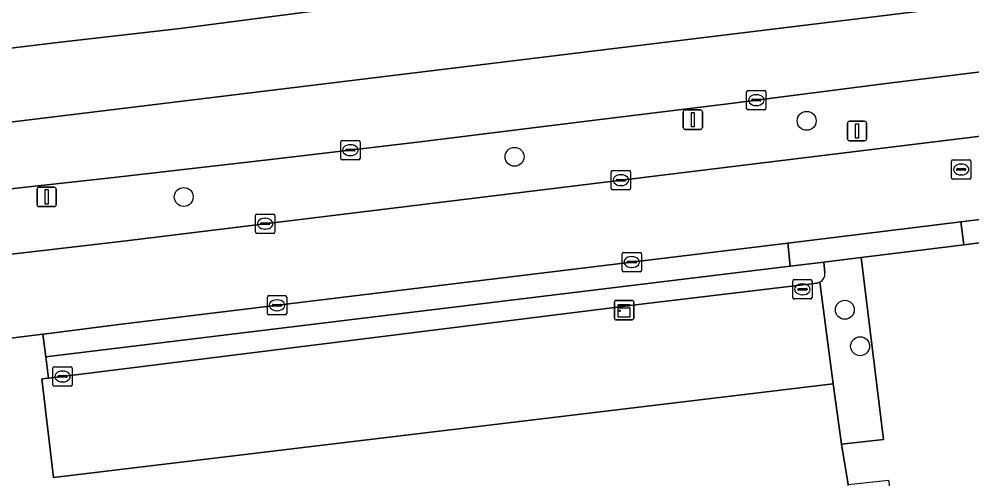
# Model space of a CAD drawing. Extents: x 161477 to 163040, y 383680 to 384871.
# Drawn here: x 161860.15 to 161909.43, y 384000.48 to 384024.24 of the extents above; entities that cross this region are included whole.
import ezdxf

# ---------------------------------------------------------------- set-up
doc = ezdxf.new("R2010")
doc.units = 0
for name, color, linetype in [('IMGEO_Berm_groen', 7, 'Continuous'), ('IMGEO_Boom', 7, 'Continuous'), ('IMGEO_Groenvoorziening', 7, 'Continuous'), ('IMGEO_Kast', 7, 'Continuous'), ('IMGEO_Kolk', 7, 'Continuous'), ('IMGEO_Lichtmast', 7, 'Continuous'), ('IMGEO_Parkeervlak_open', 7, 'Continuous'), ('IMGEO_Rijbaan_lokaal_gesloten', 7, 'Continuous'), ('IMGEO_Rijbaan_lokaal_open', 7, 'Continuous'), ('IMGEO_Rioolput', 7, 'Continuous'), ('IMGEO_Verkeersbordpaal', 7, 'Continuous'), ('IMGEO_Voetpad_open', 7, 'Continuous')]:
    doc.layers.add(name, color=color, linetype=linetype)

msp = doc.modelspace()

# ---------------------------------------------------------------- linework, layer by layer
at = {"layer": 'IMGEO_Berm_groen'}
for points in [[(161854.166, 384022.062), (161862.148, 384023.025), (161868.493, 384023.755), (161875.103, 384024.611), (161881.096, 384025.303), (161887.995, 384026.183), (161892.7, 384026.697), (161898.618, 384027.408), (161904.739, 384028.152), (161912.208, 384029.026), (161918.49, 384029.795), (161926.538, 384030.732), (161932.884, 384031.511), (161941.167, 384032.594), (161947.767, 384033.359), (161955.645, 384034.342), (161962.463, 384035.163), (161969.768, 384036.032), (161974.918, 384036.586), (161982.858, 384037.61), (161991.596, 384038.663), (162000, 384039.742), (162006.847, 384040.554), (162097.498, 384051.298)], [(162036.516, 384037.016), (162009.54, 384033.893), (162008.109, 384033.699), (162000, 384032.599), (161996.88, 384032.194), (161990.538, 384031.465), (161981.752, 384030.422), (161974.434, 384029.511), (161966.996, 384028.578), (161961.213, 384027.84), (161952.768, 384026.784), (161946.406, 384026.014), (161938.648, 384025.104), (161928.777, 384023.886), (161920.55, 384022.895), (161914.21, 384022.046), (161904.857, 384020.891), (161896.801, 384019.864), (161888.804, 384018.877), (161880.897, 384017.893), (161873.318, 384016.997), (161865.049, 384016.046), (161854.527, 384014.894)], [(161858.533, 384011.921), (161859.469, 384012.052), (161865.698, 384012.787), (161942.24, 384022.146), (161953.69, 384023.463)]]:
    msp.add_lwpolyline(points, dxfattribs=at)
at = {"layer": 'IMGEO_Boom'}
for centre in [(161900.879, 384018.982), (161885.776, 384017.123), (161868.669, 384015.048), (161902.853, 384009.218), (161903.643, 384007.333)]:
    msp.add_circle(centre, 0.489, dxfattribs=at)
at = {"layer": 'IMGEO_Groenvoorziening'}
for points in [[(161901.566, 384010.651), (161902.247, 384005.383), (161902.681, 384002.277), (161904.858, 384002.506), (161903.693, 384011.917)], [(161903.693, 384011.917), (161901.759, 384011.678), (161901.822, 384011.122)], [(161901.822, 384011.122), (161901.759, 384011.678), (161900.033, 384011.465), (161861.537, 384006.794), (161861.675, 384005.689), (161862.405, 384005.773), (161892.456, 384009.522)], [(161892.456, 384009.522), (161901.405, 384010.601), (161901.566, 384010.651)]]:
    msp.add_lwpolyline(points, dxfattribs=at)
msp.add_arc((161901.346, 384011.076), 0.478, 297.4062, 5.5434, dxfattribs=at)
msp.add_arc((161901.346, 384011.076), 0.478, 297.4062, 5.5434, dxfattribs=at)
at = {"layer": 'IMGEO_Kast'}
for p, q in [((161890.938, 384008.777), (161890.938, 384009.618)), ((161890.938, 384009.618), (161890.938, 384008.777)), ((161891.013, 384009.702), (161891.854, 384009.702)), ((161891.854, 384009.702), (161891.013, 384009.702)), ((161891.938, 384009.627), (161891.938, 384008.786)), ((161891.938, 384008.786), (161891.938, 384009.627)), ((161891.863, 384008.702), (161891.022, 384008.702)), ((161891.022, 384008.702), (161891.863, 384008.702))]:
    msp.add_line(p, q, dxfattribs=at)
for points in [[(161891.133, 384009.492), (161891.733, 384009.492), (161891.733, 384009.407), (161891.133, 384009.407), (161891.133, 384009.492)], [(161891.133, 384009.317), (161891.733, 384009.317), (161891.733, 384008.828), (161891.133, 384008.828), (161891.133, 384009.317)]]:
    msp.add_lwpolyline(points, dxfattribs=at)
msp.add_circle((161891.217, 384009.166), 0.0377, dxfattribs=at)
for centre, start, end in [((161891.016, 384009.624), 92.4484, 184.2845), ((161891.016, 384009.624), 92.4484, 184.2845), ((161891.86, 384009.624), 2.4484, 94.2845), ((161891.86, 384009.624), 2.4484, 94.2845), ((161891.016, 384008.78), 182.4484, 274.2845), ((161891.016, 384008.78), 182.4484, 274.2845), ((161891.86, 384008.78), 272.4484, 4.2845), ((161891.86, 384008.78), 272.4484, 4.2845)]:
    msp.add_arc(centre, 0.0779, start, end, dxfattribs=at)
at = {"layer": 'IMGEO_Kolk'}
for p, q in [((161897.775, 384019.626), (161897.775, 384020.478)), ((161897.85, 384020.552), (161898.702, 384020.552)), ((161898.077, 384020.095), (161898.475, 384020.095)), ((161898.263, 384020.332), (161898.288, 384020.332)), ((161898.776, 384020.478), (161898.776, 384019.626)), ((161898.034, 384020.046), (161898.034, 384020.058)), ((161898.472, 384020.009), (161898.074, 384020.009)), ((161898.286, 384019.772), (161898.261, 384019.772)), ((161898.518, 384020.058), (161898.518, 384020.046)), ((161898.702, 384019.552), (161897.85, 384019.552)), ((161876.785, 384017.04), (161876.785, 384017.892)), ((161876.86, 384017.966), (161877.712, 384017.966)), ((161877.273, 384017.746), (161877.298, 384017.746)), ((161877.786, 384017.892), (161877.786, 384017.04)), ((161877.044, 384017.46), (161877.044, 384017.472)), ((161877.482, 384017.423), (161877.084, 384017.423)), ((161877.087, 384017.509), (161877.485, 384017.509)), ((161877.296, 384017.186), (161877.271, 384017.186)), ((161877.528, 384017.472), (161877.528, 384017.46)), ((161877.712, 384016.966), (161876.86, 384016.966)), ((161890.774, 384015.489), (161890.774, 384016.341)), ((161890.849, 384016.415), (161891.701, 384016.415)), ((161891.262, 384016.195), (161891.287, 384016.195)), ((161891.775, 384016.341), (161891.775, 384015.489)), ((161891.033, 384015.909), (161891.033, 384015.921)), ((161891.471, 384015.872), (161891.073, 384015.872)), ((161891.076, 384015.958), (161891.474, 384015.958)), ((161891.517, 384015.921), (161891.517, 384015.909)), ((161891.701, 384015.415), (161890.849, 384015.415)), ((161891.285, 384015.635), (161891.26, 384015.635)), ((161872.457, 384014.166), (161873.309, 384014.166)), ((161872.382, 384013.24), (161872.382, 384014.092)), ((161872.641, 384013.66), (161872.641, 384013.672)), ((161872.684, 384013.709), (161873.082, 384013.709)), ((161872.87, 384013.946), (161872.895, 384013.946)), ((161873.125, 384013.672), (161873.125, 384013.66)), ((161873.383, 384014.092), (161873.383, 384013.24)), ((161873.079, 384013.623), (161872.681, 384013.623)), ((161872.893, 384013.386), (161872.868, 384013.386)), ((161873.309, 384013.166), (161872.457, 384013.166)), ((161891.336, 384011.259), (161891.336, 384012.111)), ((161891.411, 384012.185), (161892.263, 384012.185)), ((161891.638, 384011.728), (161892.036, 384011.728)), ((161891.824, 384011.965), (161891.849, 384011.965)), ((161892.337, 384012.111), (161892.337, 384011.259)), ((161891.595, 384011.679), (161891.595, 384011.691)), ((161892.033, 384011.642), (161891.635, 384011.642)), ((161891.847, 384011.405), (161891.822, 384011.405)), ((161892.079, 384011.691), (161892.079, 384011.679)), ((161892.263, 384011.185), (161891.411, 384011.185)), ((161900.234, 384010.775), (161901.086, 384010.775)), ((161900.159, 384009.849), (161900.159, 384010.701)), ((161900.418, 384010.269), (161900.418, 384010.281)), ((161900.856, 384010.232), (161900.458, 384010.232)), ((161900.461, 384010.318), (161900.859, 384010.318)), ((161900.647, 384010.555), (161900.672, 384010.555)), ((161900.902, 384010.281), (161900.902, 384010.269)), ((161901.16, 384010.701), (161901.16, 384009.849)), ((161872.993, 384009.024), (161872.993, 384009.876)), ((161873.068, 384009.95), (161873.92, 384009.95)), ((161873.481, 384009.73), (161873.506, 384009.73)), ((161873.994, 384009.876), (161873.994, 384009.024)), ((161901.086, 384009.775), (161900.234, 384009.775)), ((161900.67, 384009.995), (161900.645, 384009.995)), ((161873.252, 384009.444), (161873.252, 384009.456)), ((161873.69, 384009.407), (161873.292, 384009.407)), ((161873.295, 384009.493), (161873.693, 384009.493)), ((161873.736, 384009.456), (161873.736, 384009.444)), ((161873.92, 384008.95), (161873.068, 384008.95)), ((161873.504, 384009.17), (161873.479, 384009.17)), ((161861.904, 384005.346), (161861.904, 384006.198)), ((161861.979, 384006.272), (161862.831, 384006.272)), ((161862.206, 384005.815), (161862.604, 384005.815)), ((161862.392, 384006.052), (161862.417, 384006.052)), ((161862.905, 384006.198), (161862.905, 384005.346)), ((161862.163, 384005.766), (161862.163, 384005.778)), ((161862.601, 384005.729), (161862.203, 384005.729)), ((161862.415, 384005.492), (161862.39, 384005.492)), ((161862.647, 384005.778), (161862.647, 384005.766)), ((161862.831, 384005.272), (161861.979, 384005.272))]:
    msp.add_line(p, q, dxfattribs=at)
for points in [[(161897.775, 384019.626), (161897.775, 384020.478)], [(161897.85, 384020.552), (161898.702, 384020.552)], [(161898.776, 384020.478), (161898.776, 384019.626)], [(161898.702, 384019.552), (161897.85, 384019.552)], [(161876.785, 384017.04), (161876.785, 384017.892)], [(161876.86, 384017.966), (161877.712, 384017.966)], [(161877.786, 384017.892), (161877.786, 384017.04)], [(161877.712, 384016.966), (161876.86, 384016.966)], [(161890.774, 384015.489), (161890.774, 384016.341)], [(161890.849, 384016.415), (161891.701, 384016.415)], [(161891.775, 384016.341), (161891.775, 384015.489)], [(161891.701, 384015.415), (161890.849, 384015.415)], [(161872.457, 384014.166), (161873.309, 384014.166)], [(161872.382, 384013.24), (161872.382, 384014.092)], [(161873.383, 384014.092), (161873.383, 384013.24)], [(161873.309, 384013.166), (161872.457, 384013.166)], [(161891.336, 384011.259), (161891.336, 384012.111)], [(161891.411, 384012.185), (161892.263, 384012.185)], [(161892.337, 384012.111), (161892.337, 384011.259)], [(161892.263, 384011.185), (161891.411, 384011.185)], [(161900.234, 384010.775), (161901.086, 384010.775)], [(161900.159, 384009.849), (161900.159, 384010.701)], [(161901.16, 384010.701), (161901.16, 384009.849)], [(161872.993, 384009.024), (161872.993, 384009.876)], [(161873.068, 384009.95), (161873.92, 384009.95)], [(161873.994, 384009.876), (161873.994, 384009.024)], [(161901.086, 384009.775), (161900.234, 384009.775)], [(161873.92, 384008.95), (161873.068, 384008.95)], [(161861.904, 384005.346), (161861.904, 384006.198)], [(161861.979, 384006.272), (161862.831, 384006.272)], [(161862.905, 384006.198), (161862.905, 384005.346)], [(161862.831, 384005.272), (161861.979, 384005.272)]]:
    msp.add_lwpolyline(points, dxfattribs=at)
for centre, radius, start, end in [((161897.852, 384020.476), 0.0765, 91.552, 178.448), ((161897.852, 384020.476), 0.0765, 91.552, 178.448), ((161898.074, 384020.055), 0.0403, 85.8775, 175.7526), ((161898.479, 384020.057), 0.0386, 1.7309, 96.639), ((161898.7, 384020.476), 0.0765, 1.552, 88.448), ((161898.7, 384020.476), 0.0765, 1.552, 88.448), ((161897.852, 384019.628), 0.0765, 181.552, 268.448), ((161897.852, 384019.628), 0.0765, 181.552, 268.448), ((161898.071, 384020.045), 0.0366, 178.938, 274.7102), ((161898.475, 384020.052), 0.043, 264.8664, 352.4533), ((161898.7, 384019.628), 0.0765, 271.552, 358.448), ((161898.7, 384019.628), 0.0765, 271.552, 358.448), ((161876.862, 384017.89), 0.0765, 91.552, 178.448), ((161876.862, 384017.89), 0.0765, 91.552, 178.448), ((161877.71, 384017.89), 0.0765, 1.552, 88.448), ((161877.71, 384017.89), 0.0765, 1.552, 88.448), ((161877.084, 384017.469), 0.0403, 85.8775, 175.7526), ((161877.081, 384017.459), 0.0366, 178.938, 274.7102), ((161877.485, 384017.466), 0.043, 264.8664, 352.4533), ((161877.489, 384017.471), 0.0386, 1.7309, 96.639), ((161876.862, 384017.042), 0.0765, 181.552, 268.448), ((161876.862, 384017.042), 0.0765, 181.552, 268.448), ((161877.71, 384017.042), 0.0765, 271.552, 358.448), ((161877.71, 384017.042), 0.0765, 271.552, 358.448), ((161890.851, 384016.339), 0.0765, 91.552, 178.448), ((161890.851, 384016.339), 0.0765, 91.552, 178.448), ((161891.699, 384016.339), 0.0765, 1.552, 88.448), ((161891.699, 384016.339), 0.0765, 1.552, 88.448), ((161891.073, 384015.918), 0.0403, 85.8775, 175.7526), ((161891.07, 384015.908), 0.0366, 178.938, 274.7102), ((161891.474, 384015.915), 0.043, 264.8664, 352.4533), ((161891.478, 384015.92), 0.0386, 1.7309, 96.639), ((161890.851, 384015.491), 0.0765, 181.552, 268.448), ((161890.851, 384015.491), 0.0765, 181.552, 268.448), ((161891.699, 384015.491), 0.0765, 271.552, 358.448), ((161891.699, 384015.491), 0.0765, 271.552, 358.448), ((161872.459, 384014.09), 0.0765, 91.552, 178.448), ((161872.459, 384014.09), 0.0765, 91.552, 178.448), ((161873.307, 384014.09), 0.0765, 1.552, 88.448), ((161873.307, 384014.09), 0.0765, 1.552, 88.448), ((161872.681, 384013.669), 0.0403, 85.8775, 175.7526), ((161873.086, 384013.671), 0.0386, 1.7309, 96.639), ((161872.459, 384013.242), 0.0765, 181.552, 268.448), ((161872.459, 384013.242), 0.0765, 181.552, 268.448), ((161872.678, 384013.659), 0.0366, 178.938, 274.7102), ((161873.082, 384013.666), 0.043, 264.8664, 352.4533), ((161873.307, 384013.242), 0.0765, 271.552, 358.448), ((161873.307, 384013.242), 0.0765, 271.552, 358.448), ((161891.413, 384012.109), 0.0765, 91.552, 178.448), ((161891.413, 384012.109), 0.0765, 91.552, 178.448), ((161891.635, 384011.688), 0.0403, 85.8775, 175.7526), ((161892.04, 384011.69), 0.0386, 1.7309, 96.639), ((161892.261, 384012.109), 0.0765, 1.552, 88.448), ((161892.261, 384012.109), 0.0765, 1.552, 88.448), ((161891.413, 384011.261), 0.0765, 181.552, 268.448), ((161891.413, 384011.261), 0.0765, 181.552, 268.448), ((161891.632, 384011.678), 0.0366, 178.938, 274.7102), ((161892.036, 384011.685), 0.043, 264.8664, 352.4533), ((161892.261, 384011.261), 0.0765, 271.552, 358.448), ((161892.261, 384011.261), 0.0765, 271.552, 358.448), ((161900.236, 384010.699), 0.0765, 91.552, 178.448), ((161900.236, 384010.699), 0.0765, 91.552, 178.448), ((161901.084, 384010.699), 0.0765, 1.552, 88.448), ((161901.084, 384010.699), 0.0765, 1.552, 88.448), ((161900.458, 384010.278), 0.0403, 85.8775, 175.7526), ((161900.455, 384010.268), 0.0366, 178.938, 274.7102), ((161900.859, 384010.275), 0.043, 264.8664, 352.4533), ((161900.863, 384010.28), 0.0386, 1.7309, 96.639), ((161873.07, 384009.874), 0.0765, 91.552, 178.448), ((161873.07, 384009.874), 0.0765, 91.552, 178.448), ((161873.918, 384009.874), 0.0765, 1.552, 88.448), ((161873.918, 384009.874), 0.0765, 1.552, 88.448), ((161900.236, 384009.851), 0.0765, 181.552, 268.448), ((161900.236, 384009.851), 0.0765, 181.552, 268.448), ((161901.084, 384009.851), 0.0765, 271.552, 358.448), ((161901.084, 384009.851), 0.0765, 271.552, 358.448), ((161873.292, 384009.453), 0.0403, 85.8775, 175.7526), ((161873.289, 384009.443), 0.0366, 178.938, 274.7102), ((161873.693, 384009.45), 0.043, 264.8664, 352.4533), ((161873.697, 384009.455), 0.0386, 1.7309, 96.639), ((161873.07, 384009.026), 0.0765, 181.552, 268.448), ((161873.07, 384009.026), 0.0765, 181.552, 268.448), ((161873.918, 384009.026), 0.0765, 271.552, 358.448), ((161873.918, 384009.026), 0.0765, 271.552, 358.448), ((161861.981, 384006.196), 0.0765, 91.552, 178.448), ((161861.981, 384006.196), 0.0765, 91.552, 178.448), ((161862.203, 384005.775), 0.0403, 85.8775, 175.7526), ((161862.608, 384005.777), 0.0386, 1.7309, 96.639), ((161862.829, 384006.196), 0.0765, 1.552, 88.448), ((161862.829, 384006.196), 0.0765, 1.552, 88.448), ((161861.981, 384005.348), 0.0765, 181.552, 268.448), ((161861.981, 384005.348), 0.0765, 181.552, 268.448), ((161862.2, 384005.765), 0.0366, 178.938, 274.7102), ((161862.604, 384005.772), 0.043, 264.8664, 352.4533), ((161862.829, 384005.348), 0.0765, 271.552, 358.448), ((161862.829, 384005.348), 0.0765, 271.552, 358.448)]:
    msp.add_arc(centre, radius, start, end, dxfattribs=at)
for centre, major_axis, ratio, start_param, end_param in [((161898.262, 384020.052), (-0.387, 0.002), 0.722429, 4.712389, 7.853982), ((161898.287, 384020.052), (-0.39, 0.002), 0.717154, 1.570796, 4.712389), ((161877.272, 384017.466), (-0.387, 0.002), 0.722429, 4.712389, 7.853982), ((161877.297, 384017.466), (-0.39, 0.002), 0.717154, 1.570796, 4.712389), ((161891.261, 384015.915), (-0.387, 0.002), 0.722429, 4.712389, 7.853982), ((161891.286, 384015.915), (-0.39, 0.002), 0.717154, 1.570796, 4.712389), ((161872.869, 384013.666), (-0.387, 0.002), 0.722429, 4.712389, 7.853982), ((161872.894, 384013.666), (-0.39, 0.002), 0.717154, 1.570796, 4.712389), ((161891.823, 384011.685), (-0.387, 0.002), 0.722429, 4.712389, 7.853982), ((161891.848, 384011.685), (-0.39, 0.002), 0.717154, 1.570796, 4.712389), ((161900.646, 384010.275), (-0.387, 0.002), 0.722429, 4.712389, 7.853982), ((161900.671, 384010.275), (-0.39, 0.002), 0.717154, 1.570796, 4.712389), ((161873.48, 384009.45), (-0.387, 0.002), 0.722429, 4.712389, 7.853982), ((161873.505, 384009.45), (-0.39, 0.002), 0.717154, 1.570796, 4.712389), ((161862.391, 384005.772), (-0.387, 0.002), 0.722429, 4.712389, 7.853982), ((161862.416, 384005.772), (-0.39, 0.002), 0.717154, 1.570796, 4.712389)]:
    msp.add_ellipse(centre, major_axis=major_axis, ratio=ratio, start_param=start_param, end_param=end_param, dxfattribs=at)
at = {"layer": 'IMGEO_Lichtmast'}
for p, q in [((161894.498, 384018.642), (161894.498, 384019.442)), ((161894.498, 384019.442), (161894.498, 384018.642)), ((161894.598, 384019.542), (161895.388, 384019.542)), ((161895.388, 384019.542), (161894.598, 384019.542)), ((161895.488, 384019.442), (161895.488, 384018.642)), ((161895.488, 384018.642), (161895.488, 384019.442)), ((161895.388, 384018.542), (161894.598, 384018.542)), ((161894.598, 384018.542), (161895.388, 384018.542)), ((161861.086, 384014.65), (161861.086, 384015.45)), ((161861.086, 384015.45), (161861.086, 384014.65)), ((161861.186, 384015.55), (161861.976, 384015.55)), ((161861.976, 384015.55), (161861.186, 384015.55)), ((161862.076, 384015.45), (161862.076, 384014.65)), ((161862.076, 384014.65), (161862.076, 384015.45)), ((161861.976, 384014.55), (161861.186, 384014.55)), ((161861.186, 384014.55), (161861.976, 384014.55))]:
    msp.add_line(p, q, dxfattribs=at)
for points in [[(161894.918, 384019.417), (161895.068, 384019.417), (161895.068, 384018.667), (161894.918, 384018.667), (161894.918, 384019.417)], [(161861.506, 384015.425), (161861.656, 384015.425), (161861.656, 384014.675), (161861.506, 384014.675), (161861.506, 384015.425)]]:
    msp.add_lwpolyline(points, dxfattribs=at)
for centre, start, end in [((161894.598, 384019.442), 90, 180), ((161894.598, 384019.442), 90, 180), ((161895.388, 384019.442), 0, 90), ((161895.388, 384019.442), 360, 90), ((161894.598, 384018.642), 180, 270), ((161894.598, 384018.642), 180, 270), ((161895.388, 384018.642), 270, 0), ((161895.388, 384018.642), 270, 0), ((161861.186, 384015.45), 90, 180), ((161861.186, 384015.45), 90, 180), ((161861.976, 384015.45), 0, 90), ((161861.976, 384015.45), 360, 90), ((161861.186, 384014.65), 180, 270), ((161861.186, 384014.65), 180, 270), ((161861.976, 384014.65), 270, 0), ((161861.976, 384014.65), 270, 0)]:
    msp.add_arc(centre, 0.1, start, end, dxfattribs=at)
at = {"layer": 'IMGEO_Parkeervlak_open'}
msp.add_lwpolyline([(161901.566, 384010.651), (161901.405, 384010.601), (161892.456, 384009.522), (161862.405, 384005.773), (161861.675, 384005.689), (161861.338, 384005.65), (161861.932, 384000.548), (161902.247, 384005.383)], close=True, dxfattribs=at)
at = {"layer": 'IMGEO_Rijbaan_lokaal_gesloten'}
for points in [[(162097.498, 384051.298), (162006.847, 384040.554), (162000, 384039.742), (161991.596, 384038.663), (161982.858, 384037.61), (161974.918, 384036.586), (161969.768, 384036.032), (161962.463, 384035.163), (161955.645, 384034.342), (161947.767, 384033.359), (161941.167, 384032.594), (161932.884, 384031.511), (161926.538, 384030.732), (161918.49, 384029.795), (161912.208, 384029.026), (161904.739, 384028.152), (161898.618, 384027.408), (161892.7, 384026.697), (161887.995, 384026.183), (161881.096, 384025.303), (161875.103, 384024.611), (161868.493, 384023.755), (161862.148, 384023.025), (161854.166, 384022.062)], [(162102.422, 384048.613), (162008.923, 384037.209), (162007.495, 384037.033), (161917.35, 384025.954), (161825.477, 384014.75)], [(161825.477, 384014.75), (161917.35, 384025.954), (162007.495, 384037.033), (162008.923, 384037.209), (162102.422, 384048.613)], [(161854.527, 384014.894), (161865.049, 384016.046), (161873.318, 384016.997), (161880.897, 384017.893), (161888.804, 384018.877), (161896.801, 384019.864), (161904.857, 384020.891), (161914.21, 384022.046), (161920.55, 384022.895), (161928.777, 384023.886), (161938.648, 384025.104), (161946.406, 384026.014), (161952.768, 384026.784), (161961.213, 384027.84), (161966.996, 384028.578), (161974.434, 384029.511), (161981.752, 384030.422), (161990.538, 384031.465), (161996.88, 384032.194), (162000, 384032.599), (162008.109, 384033.699), (162009.54, 384033.893), (162036.516, 384037.016)], [(161953.69, 384023.463), (161942.24, 384022.146), (161865.698, 384012.787), (161859.469, 384012.052), (161858.533, 384011.921)], [(161857.664, 384007.489), (161861.392, 384007.951), (161861.422, 384007.955), (161865.32, 384008.454), (161899.904, 384012.667), (161908.859, 384013.757), (161947.609, 384018.515), (161953.587, 384019.102)]]:
    msp.add_lwpolyline(points, dxfattribs=at)
at = {"layer": 'IMGEO_Rijbaan_lokaal_open'}
for points in [[(161909.941, 384012.689), (161909.001, 384012.574), (161908.598, 384012.524), (161903.693, 384011.917), (161904.858, 384002.506), (161902.681, 384002.277), (161903.019, 384000.184), (161905.119, 384000.405), (161905.181, 383999.907), (161906.969, 383985.53), (161908.611, 383972.33), (161909.262, 383967.093), (161911.624, 383946.759)], [(161903.088, 383999.644), (161903.019, 384000.184), (161902.681, 384002.277), (161902.247, 384005.383), (161861.932, 384000.548), (161861.338, 384005.65), (161861.675, 384005.689), (161861.537, 384006.794), (161861.392, 384007.951), (161857.664, 384007.489)]]:
    msp.add_lwpolyline(points, dxfattribs=at)
at = {"layer": 'IMGEO_Rioolput'}
for p, q in [((161908.369, 384016.041), (161908.369, 384016.893)), ((161908.444, 384016.967), (161909.296, 384016.967)), ((161908.857, 384016.747), (161908.882, 384016.747)), ((161909.37, 384016.893), (161909.37, 384016.041)), ((161908.628, 384016.461), (161908.628, 384016.473)), ((161909.066, 384016.424), (161908.668, 384016.424)), ((161908.671, 384016.51), (161909.069, 384016.51)), ((161908.88, 384016.187), (161908.855, 384016.187)), ((161909.112, 384016.473), (161909.112, 384016.461)), ((161909.296, 384015.967), (161908.444, 384015.967))]:
    msp.add_line(p, q, dxfattribs=at)
for points in [[(161908.369, 384016.041), (161908.369, 384016.893)], [(161908.444, 384016.967), (161909.296, 384016.967)], [(161909.37, 384016.893), (161909.37, 384016.041)], [(161909.296, 384015.967), (161908.444, 384015.967)]]:
    msp.add_lwpolyline(points, dxfattribs=at)
for centre, radius, start, end in [((161908.446, 384016.891), 0.0765, 91.552, 178.448), ((161908.446, 384016.891), 0.0765, 91.552, 178.448), ((161909.294, 384016.891), 0.0765, 1.552, 88.448), ((161909.294, 384016.891), 0.0765, 1.552, 88.448), ((161908.668, 384016.47), 0.0403, 85.8775, 175.7526), ((161908.665, 384016.46), 0.0366, 178.938, 274.7102), ((161909.069, 384016.467), 0.043, 264.8664, 352.4533), ((161909.073, 384016.472), 0.0386, 1.7309, 96.639), ((161908.446, 384016.043), 0.0765, 181.552, 268.448), ((161908.446, 384016.043), 0.0765, 181.552, 268.448), ((161909.294, 384016.043), 0.0765, 271.552, 358.448), ((161909.294, 384016.043), 0.0765, 271.552, 358.448)]:
    msp.add_arc(centre, radius, start, end, dxfattribs=at)
for centre, major_axis, ratio, start_param, end_param in [((161908.856, 384016.467), (-0.387, 0.002), 0.722429, 4.712389, 7.853982), ((161908.881, 384016.467), (-0.39, 0.002), 0.717154, 1.570796, 4.712389)]:
    msp.add_ellipse(centre, major_axis=major_axis, ratio=ratio, start_param=start_param, end_param=end_param, dxfattribs=at)
at = {"layer": 'IMGEO_Verkeersbordpaal'}
for p, q in [((161902.988, 384018.056), (161902.988, 384018.856)), ((161902.988, 384018.856), (161902.988, 384018.056)), ((161903.088, 384018.956), (161903.878, 384018.956)), ((161903.878, 384018.956), (161903.088, 384018.956)), ((161903.978, 384018.856), (161903.978, 384018.056)), ((161903.978, 384018.056), (161903.978, 384018.856)), ((161903.878, 384017.956), (161903.088, 384017.956)), ((161903.088, 384017.956), (161903.878, 384017.956))]:
    msp.add_line(p, q, dxfattribs=at)
msp.add_lwpolyline([(161903.408, 384018.831), (161903.558, 384018.831), (161903.558, 384018.081), (161903.408, 384018.081), (161903.408, 384018.831)], dxfattribs=at)
for centre, start, end in [((161903.088, 384018.856), 90, 180), ((161903.088, 384018.856), 90, 180), ((161903.878, 384018.856), 0, 90), ((161903.878, 384018.856), 360, 90), ((161903.088, 384018.056), 180, 270), ((161903.088, 384018.056), 180, 270), ((161903.878, 384018.056), 270, 0), ((161903.878, 384018.056), 270, 0)]:
    msp.add_arc(centre, 0.1, start, end, dxfattribs=at)
at = {"layer": 'IMGEO_Voetpad_open'}
msp.add_lwpolyline([(161953.587, 384019.102), (161947.609, 384018.515), (161908.859, 384013.757), (161909.001, 384012.574), (161909.941, 384012.689), (161942.419, 384016.653)], dxfattribs=at)
for points in [[(161908.598, 384012.524), (161909.001, 384012.574), (161908.859, 384013.757), (161899.904, 384012.667), (161900.033, 384011.465), (161901.759, 384011.678), (161903.693, 384011.917)], [(161900.033, 384011.465), (161899.904, 384012.667), (161865.32, 384008.454), (161861.422, 384007.955), (161861.392, 384007.951), (161861.537, 384006.794)]]:
    msp.add_lwpolyline(points, close=True, dxfattribs=at)

doc.saveas('drawing.dxf')
